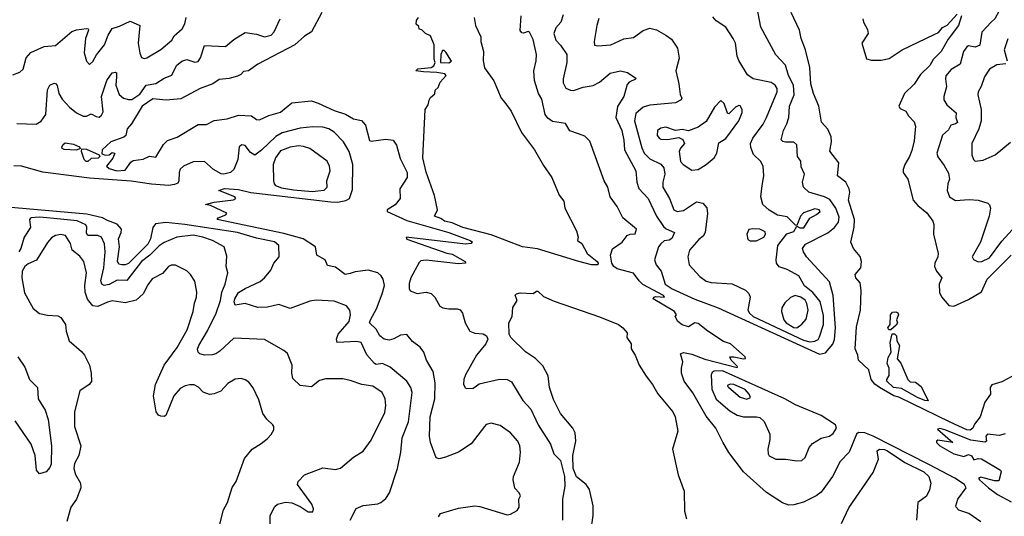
# Model space of a CAD drawing. Extents: x 1552033 to 1694788, y 811965 to 917215.
# Tile 454 of 632: x 1675173 to 1681256, y 832409 to 835481. Entities that reach past the tile are written whole.
import ezdxf

# ---------------------------------------------------------------- set-up
doc = ezdxf.new("R2010")
doc.units = 0

msp = doc.modelspace()

# ---------------------------------------------------------------- linework, layer by layer
at = {"layer": '0CON20XD'}
for points in [[(1678529.7, 835510.3), (1678515.5, 835465), (1678485, 835430.8), (1678472.9, 835395), (1678484.6, 835355), (1678515, 835323.3), (1678553.2, 835265), (1678553.2, 835215), (1678530.4, 835115), (1678530.9, 835090.9), (1678546.6, 835056.6), (1678575, 835044.6), (1678595, 835043.8), (1678655, 835063.3), (1678716.2, 835073.8), (1678755, 835094.4), (1678820.9, 835149.1), (1678885, 835165.4), (1678928.8, 835155), (1678978.8, 835118.8), (1678977.6, 835112.4), (1678939.2, 835095), (1678925, 835080), (1678906.2, 835005), (1678866.9, 834943.1), (1678855.3, 834875), (1678893.6, 834795), (1678905.9, 834735), (1678910, 834675), (1678978.8, 834545), (1678986, 834475), (1678997.3, 834437.3), (1679055.4, 834375), (1679107.3, 834265), (1679151.3, 834201.3), (1679167.1, 834187.1), (1679219.4, 834165), (1679202.7, 834127.3), (1679185, 834116.3), (1679155, 834112.9), (1679134.5, 834095), (1679120.4, 834075), (1679094.4, 833995.6), (1679104.5, 833965), (1679135.9, 833925), (1679161.6, 833845), (1679205, 833815.2), (1679345, 833751.3), (1679488.5, 833698.5), (1680115, 833411.5), (1680150.4, 833419.6), (1680196.8, 833473.2), (1680206.4, 833503.6), (1680213.4, 833575), (1680199.3, 833775), (1680175, 833860), (1680033.9, 834013.9), (1680014.5, 834045), (1680009.4, 834065), (1680028.3, 834091.7), (1680165, 834162.6), (1680206.9, 834195), (1680231.2, 834228.8), (1680235, 834260), (1680215, 834315.5), (1680177.9, 834367.9), (1680145, 834386.1), (1680049.2, 834415), (1680015.3, 834445.3), (1680009.6, 834475), (1680021.4, 834525), (1680001.7, 834571.7), (1679998.8, 834605), (1679977.5, 834635), (1679975, 834707.5), (1679955, 834723.8), (1679905, 834723.8), (1679887.7, 834727.7), (1679877.6, 834737.6), (1679892.5, 834795), (1679913.4, 834836.6), (1679924.6, 834875), (1679928.4, 834945), (1679956.7, 835015), (1679952.7, 835075), (1679923.6, 835135), (1679905, 835200), (1679845, 835262.5), (1679752, 835435), (1679727.1, 835565)], [(1681285, 835583.1), (1681223.5, 835535), (1681197.1, 835485), (1681174.2, 835465)], [(1675130.9, 835139.1), (1675173.2, 835156.8), (1675194, 835175), (1675212.7, 835245), (1675242.6, 835277.4), (1675325, 835315.4), (1675395, 835320.8), (1675495, 835407.1), (1675525, 835418.2), (1675585.7, 835425.7), (1675596.2, 835425), (1675598.6, 835415), (1675579.1, 835365), (1675571.1, 835275), (1675585, 835223.3), (1675605, 835204.2), (1675625, 835221.2), (1675647, 835263), (1675697.5, 835325), (1675719.2, 835385), (1675745, 835427.1), (1675789.4, 835440.6), (1675855, 835472.5), (1675915.8, 835445), (1675905.9, 835335), (1675914.7, 835274.7), (1675926.4, 835246.4), (1675941.1, 835241.1), (1675958.8, 835245), (1676045, 835297.1), (1676112.3, 835355), (1676128.3, 835381.7), (1676177.2, 835425), (1676192.9, 835455), (1676202, 835495)], [(1677039.5, 835525), (1676976.7, 835405), (1676932.2, 835377.8), (1676873.3, 835325), (1676644.1, 835205.9), (1676585.8, 835164.2), (1676555, 835160), (1676538.4, 835141.6), (1676518.3, 835131.7), (1676466.2, 835116.2), (1676405, 835111.5), (1676365.7, 835084.3), (1676288.6, 835055), (1676169, 834991), (1676077.5, 834982.5), (1675995, 834991.4), (1675929.4, 834945), (1675863.4, 834836.6), (1675837.5, 834805), (1675829.2, 834765), (1675817.1, 834755), (1675735.9, 834725), (1675681.6, 834675), (1675681.5, 834651.5), (1675703.5, 834643.5), (1675726.1, 834643.9), (1675745, 834660), (1675760, 834655), (1675747.5, 834625), (1675710, 834575), (1675725, 834560), (1675772.5, 834545), (1675825, 834550), (1675859.6, 834600.4), (1675875, 834610.8), (1675935, 834618), (1675975, 834636.7), (1676015, 834630), (1676061.1, 834708.9), (1676087.2, 834732.8), (1676146.2, 834755), (1676275, 834832.5), (1676326.7, 834833.3), (1676375, 834856.9), (1676455, 834868.1), (1676525, 834889.2), (1676605, 834887.1), (1676635, 834863.1), (1676655, 834860.7), (1676711.7, 834888.3), (1676785, 834907.9), (1676855, 834965.7), (1676975, 834978.5), (1677018, 834965), (1677115, 834918.6), (1677185, 834897.3), (1677235, 834868.5), (1677285, 834857.8), (1677309.1, 834829.1), (1677335, 834732.9), (1677345, 834728.6), (1677435, 834740.8), (1677480, 834735), (1677500, 834705), (1677523.2, 834623.2), (1677566.9, 834535), (1677567.5, 834505), (1677520.8, 834435), (1677523.3, 834375), (1677492, 834335), (1677444.2, 834305), (1677444, 834295), (1677565, 834238.4), (1677824.4, 834165), (1677956.7, 834115), (1677970, 834105), (1677963, 834097), (1677927.3, 834092.7), (1677560, 834135), (1677565, 834123.1), (1677812.7, 834037.3), (1677845, 834031.2), (1677925, 833986.2), (1677927.5, 833975), (1677885, 833970), (1677685, 833993.6), (1677651.6, 833988.4), (1677640.6, 833979.4), (1677589.6, 833885), (1677578.5, 833848.5), (1677578.3, 833818.3), (1677585, 833804), (1677628, 833788), (1677685, 833795.5), (1677715, 833787.8), (1677738.1, 833765), (1677768.6, 833708.6), (1677787.8, 833697.8), (1677825, 833691.8), (1677875, 833693.3), (1677895, 833685.6), (1677909.6, 833665), (1677925.7, 833605), (1677953.5, 833553.5), (1677985, 833541.5), (1678037.2, 833537.2), (1678057.5, 833525), (1678064.4, 833505), (1678052.3, 833475), (1677995.4, 833405), (1677926.9, 833285), (1677917.1, 833255), (1677915.8, 833225.8), (1677925, 833203.8), (1677935, 833198.8), (1677975, 833202.5), (1677994.5, 833215.5), (1678011.1, 833228.9), (1678137.4, 833257.4), (1678185, 833255.6), (1678211.7, 833241.7), (1678282.2, 833125), (1678331.7, 833071.7), (1678375.3, 832975.3), (1678451.5, 832855), (1678472.5, 832795), (1678513.8, 832755), (1678538.4, 832655), (1678540.8, 832595), (1678527.3, 832515), (1678526.5, 832385)], [(1678745, 833963.9), (1678705, 833965.4), (1678627.5, 833985), (1678372.8, 834062.8), (1678278.5, 834075), (1678085, 834149.7), (1677911.4, 834195), (1677845, 834223.3), (1677798, 834235), (1677775, 834250.8), (1677736.7, 834265), (1677753.3, 834305), (1677735.9, 834394.1), (1677685, 834536.7), (1677664.5, 834625.5), (1677677.5, 834925), (1677696.7, 834955), (1677703, 834983), (1677710.7, 834999.3), (1677738.3, 835021.7), (1677740, 835045), (1677758.3, 835061.7), (1677770, 835095), (1677807.5, 835135), (1677800, 835145), (1677750, 835155), (1677667.3, 835157.3), (1677620, 835165), (1677633.4, 835176.6), (1677715, 835184.3), (1677732, 835195), (1677739.2, 835215), (1677734.1, 835235.9), (1677733.8, 835325), (1677711.7, 835381.7), (1677680, 835395), (1677658.3, 835418.3), (1677641.7, 835421.7), (1677638.3, 835438.3), (1677623, 835453), (1677623.6, 835476.4), (1677637.5, 835495)], [(1677981.4, 835495), (1677988, 835445), (1678021.2, 835375), (1678022.5, 835345), (1678037.5, 835285), (1678036.4, 835226.4), (1678045, 835182.5), (1678102.7, 835102.7), (1678146.7, 834995), (1678169.2, 834969.2), (1678208.8, 834915), (1678272.7, 834782.7), (1678352.5, 834675), (1678408.6, 834578.6), (1678461.2, 834505), (1678506.7, 834395), (1678535, 834357.5), (1678541.2, 834315), (1678614, 834175), (1678622.5, 834135), (1678620, 834115), (1678645, 834097.5), (1678678.8, 834035), (1678741.1, 833985), (1678747.7, 833975), (1678745, 833963.9)], [(1681110.8, 832375), (1681036.9, 832426.9), (1680975, 832447.1), (1680958.6, 832465), (1680955.7, 832475), (1680969.1, 832515), (1681020.7, 832585), (1681009.3, 832605), (1680950, 832645), (1680789.6, 832729.6), (1680445, 832905.6), (1680395, 832925.2), (1680355, 832927.1), (1680342.9, 832917.1), (1680297.5, 832805), (1680241.3, 832748.7), (1680195, 832656), (1680125, 832558.1), (1680094.2, 832535), (1680015, 832496.2), (1679955, 832479.4), (1679925, 832478.1), (1679885, 832492.9), (1679787.4, 832557.4), (1679645.3, 832685.3), (1679554.6, 832804.6), (1679517.8, 832867.8), (1679473.3, 832955), (1679415, 833028.9), (1679332.2, 833172.2), (1679278.5, 833245), (1679261.9, 833295), (1679260.8, 833325), (1679270, 833365), (1679255.8, 833415), (1679275, 833423.3), (1679325, 833411.6), (1679405, 833381.1), (1679605, 833330), (1679606.7, 833335), (1679567.5, 833375), (1679560, 833395), (1679584, 833396), (1679645, 833382.5), (1679657.5, 833385), (1679656, 833395), (1679565.4, 833475.4), (1679521.4, 833491.4), (1679425, 833554.2), (1679365, 833601.4), (1679344.5, 833605.5), (1679305, 833581.5), (1679265, 833593.8), (1679239.2, 833615), (1679222.5, 833645), (1679230, 833655), (1679218.8, 833675), (1679087.5, 833755), (1679090, 833765), (1679102.3, 833767.7), (1679156.2, 833763.8), (1679151.2, 833775), (1679023.7, 833843.7), (1679000.5, 833865), (1678965, 833913.5), (1678865, 833939.2), (1678844.6, 833954.6), (1678830.8, 833975), (1678822.6, 834025), (1678835, 834063.6), (1678895.7, 834104.3), (1678925, 834145.6), (1678945, 834154.6), (1678975, 834156.5), (1678983.6, 834185), (1678900, 834255), (1678864.2, 834325), (1678821.4, 834385), (1678805.7, 834445), (1678784.4, 834485), (1678695, 834728.8), (1678665, 834760.8), (1678625, 834774.4), (1678572.6, 834792.6), (1678545, 834839.4), (1678465, 834851.8), (1678435, 834872.5), (1678419.1, 834895), (1678398.6, 834988.6), (1678379.2, 835025), (1678354.4, 835105), (1678348.5, 835165), (1678363.4, 835226.6), (1678365.5, 835264.5), (1678345, 835358.8), (1678323.6, 835403.6), (1678315, 835407.5), (1678285, 835398), (1678275, 835400), (1678265, 835413.3), (1678271.1, 835505)], [(1678751.1, 835488.9), (1678737.8, 835445), (1678721.1, 835345), (1678725, 835323.8), (1678745, 835318), (1678825, 835325.6), (1678905, 835362.9), (1678965, 835370), (1679025, 835412.9), (1679065, 835428.6), (1679107.9, 835417.9), (1679165.7, 835385.7), (1679200.9, 835360.9), (1679237.8, 835305), (1679246.6, 835243.4), (1679225.7, 835165), (1679244.5, 835084.5), (1679252.6, 835017.4), (1679262.9, 834995), (1679259.5, 834985), (1679225, 834966.4), (1679065, 834951.9), (1679025, 834940), (1678980.5, 834899.5), (1678971.2, 834855), (1679017.3, 834687.3), (1679031.9, 834655), (1679065, 834619.7), (1679135, 834587.5), (1679151.8, 834565), (1679159.6, 834525), (1679145.4, 834475), (1679147.1, 834445), (1679186.7, 834375), (1679215, 834305.6), (1679235.4, 834295.4), (1679275, 834301.5), (1679355, 834354.5), (1679394, 834345), (1679417.4, 834317.4), (1679422.4, 834282.4), (1679407.1, 834165), (1679395, 834141.9), (1679368.5, 834121.5), (1679311.5, 834055), (1679301.8, 834015), (1679308.5, 833965), (1679375, 833892.2), (1679415, 833862.7), (1679445, 833855.5), (1679575, 833847.1), (1679657, 833807), (1679677.2, 833787.2), (1679686.5, 833765), (1679671.2, 833685), (1679680.9, 833665), (1679704.7, 833645), (1680015, 833499.6), (1680055, 833489)], [(1680055, 833489), (1680085, 833492.8), (1680105, 833503.8), (1680115, 833518.9), (1680138.7, 833595), (1680138.3, 833651.7), (1680117.6, 833737.6), (1680073.9, 833793.9), (1680022.5, 833835), (1679985.6, 833895.6), (1679915, 833935.2), (1679865, 833952.3), (1679849.1, 833975), (1679846.4, 833995), (1679857.8, 834085), (1679912.8, 834157.2), (1679955, 834171.6), (1679975, 834204), (1679992.6, 834192.6), (1680017.3, 834192.7), (1680055, 834252.5), (1680096.2, 834275), (1680119.2, 834295), (1680111.2, 834305), (1680085, 834310), (1680014.7, 834285.3), (1679996.7, 834265), (1679975, 834207.5), (1679965, 834210.8), (1679915, 834260.9), (1679855, 834271.8), (1679802.8, 834302.8), (1679765, 834337.5), (1679751.5, 834385), (1679760.9, 834455), (1679771.1, 834515), (1679765.5, 834575), (1679748.9, 834605), (1679707.3, 834647.3), (1679689.8, 834689.8), (1679688.8, 834715), (1679702.6, 834747.4), (1679765.6, 834834.4), (1679787.2, 834875), (1679851.8, 835035), (1679852.1, 835055), (1679840.9, 835075), (1679815, 835093.1), (1679705.3, 835115.3), (1679669.1, 835139.1), (1679615, 835228), (1679605.4, 835255), (1679596.2, 835335), (1679581.2, 835365), (1679535, 835434.2), (1679475, 835473.8), (1679455, 835497.5)], [(1681045, 832942.9), (1681024.6, 832945), (1680921.4, 832991.4), (1680605, 833146), (1680574.2, 833155), (1680485, 833205.8), (1680456.5, 833226.5), (1680433, 833255), (1680419.3, 833315), (1680354.7, 833375), (1680351.4, 833405), (1680334.2, 833445), (1680342.1, 833582.1), (1680366.5, 833683.5), (1680371.5, 833805), (1680365, 833853.3), (1680338.8, 833885), (1680335.4, 833905), (1680369.4, 833945), (1680374.2, 833984.2), (1680365, 834016.2), (1680323.8, 834065), (1680308, 834105), (1680327.4, 834197.4), (1680330.6, 834245), (1680293.3, 834365), (1680301.1, 834415), (1680298, 834435), (1680276.1, 834475), (1680224.5, 834515), (1680232.7, 834595), (1680178.2, 834668.2), (1680188.8, 834725), (1680186.6, 834756.6), (1680165, 834804.4), (1680126, 834846), (1680111, 834945), (1680077.3, 835025), (1680061.4, 835085), (1680054.8, 835185), (1680028.6, 835295), (1680000.5, 835365), (1679990.5, 835415), (1679938.7, 835525)], [(1680381.8, 835485), (1680386.2, 835465), (1680411, 835421), (1680415.2, 835395), (1680375.3, 835335), (1680405, 835238.8), (1680435, 835230.8), (1680495, 835231.4), (1680545, 835240.5), (1680624, 835295), (1680821.7, 835388.3), (1680848.9, 835401.1), (1680875, 835432.5), (1680902.7, 835447.3), (1680965, 835514.3)], [(1680991.2, 835505), (1680972.9, 835445), (1680908.9, 835361.1), (1680866.8, 835285), (1680815.9, 835234.1), (1680795, 835198.1), (1680738.7, 835141.3), (1680698.6, 835081.4), (1680638.6, 835025), (1680603.6, 834945), (1680611.8, 834931.8), (1680648, 834915), (1680665, 834886), (1680698.6, 834848.6), (1680707.7, 834822.3), (1680698.6, 834731.4), (1680685, 834672.5), (1680671.2, 834635), (1680640.9, 834585), (1680631.1, 834555), (1680631.8, 834535), (1680659.5, 834495), (1680693.6, 834365), (1680721.3, 834331.3), (1680776.3, 834286.3), (1680814.2, 834235), (1680820.8, 834215), (1680817.5, 834155), (1680848, 834035), (1680846, 834015), (1680826, 833975), (1680824.6, 833955), (1680837.3, 833925), (1680870, 833885), (1680852.5, 833845), (1680855, 833792.5), (1680867, 833767), (1680913.5, 833713.5), (1680945, 833708.5), (1681035, 833750.8), (1681115, 833797.6), (1681150, 833875), (1681297.5, 834025)], [(1675155, 834839.2), (1675274.6, 834835.4), (1675305, 834853.3), (1675333.8, 834895), (1675345, 835047.5), (1675360, 835075), (1675385, 835088.8), (1675395, 835086.2), (1675404.2, 835074.2), (1675415.7, 835024.3), (1675435, 834989.2), (1675480.3, 834940.3), (1675524.4, 834904.4), (1675565, 834884), (1675585, 834884.2), (1675615, 834898), (1675645, 834881.2), (1675665, 834878.8), (1675679.1, 834890.9), (1675688.3, 834911.7), (1675679.1, 835005), (1675710.5, 835105), (1675745, 835152.2), (1675765, 835155.8), (1675771.2, 835151.2), (1675771.9, 835128.1), (1675766.5, 835075), (1675787.9, 835017.9), (1675815, 834995.6), (1675845, 834986.9), (1675865, 834988.1), (1675915, 835019.4), (1675955, 835075.3), (1676015, 835085.5), (1676065, 835118.5), (1676113, 835137), (1676141.8, 835198.2), (1676175, 835224.6), (1676205, 835234.3), (1676255, 835217.1), (1676275, 835222.5), (1676289.5, 835245), (1676315, 835321.2), (1676445, 835315.4), (1676495, 835358.5), (1676565, 835401.1), (1676635, 835391.8), (1676685, 835374.7), (1676726.7, 835385), (1676745.2, 835404.8), (1676783.1, 835485)], [(1681174.2, 835465), (1681117, 835403), (1681105, 835322.2), (1681075, 835310.4), (1681035, 835318.1), (1681025, 835312), (1681004.6, 835285), (1680983.9, 835205), (1680927.2, 835172.8), (1680895.5, 835134.5), (1680892.2, 835115), (1680898.6, 835065), (1680881.9, 835005), (1680881.9, 834985), (1680901.4, 834955), (1680957.8, 834905), (1680955.5, 834875), (1680966.5, 834845), (1680955, 834835.6), (1680925, 834828.9), (1680911.4, 834798.6), (1680875, 834767.1), (1680838.2, 834655), (1680845, 834632), (1680885, 834578), (1680910.8, 834530.8), (1680917.9, 834495), (1680907.5, 834465), (1680903.5, 834425), (1680916.7, 834385), (1680955, 834361.5), (1681038.1, 834368.1), (1681095, 834364.4), (1681153.3, 834345), (1681164, 834335), (1681170, 834315), (1681162.9, 834265), (1681109.4, 834105), (1681058, 834015), (1681065, 833996.7), (1681095, 833983.8), (1681117.5, 833985), (1681165, 834007.5), (1681239.8, 834110.2), (1681327.5, 834205)], [(1681278.3, 835361.7), (1681255.9, 835295), (1681274.6, 835225.4)], [(1677825, 835213.3), (1677840, 835225), (1677805, 835280), (1677795, 835290), (1677785, 835290), (1677773.9, 835266.1), (1677773.3, 835215), (1677825, 835213.3)], [(1681265, 835207.8), (1681209.2, 835200.8), (1681164.4, 835175), (1681133.1, 835126.9), (1681112.8, 835067.2), (1681094.3, 835035), (1681093, 835017), (1681112.3, 834925), (1681113.1, 834855), (1681099.4, 834805), (1681055.5, 834715), (1681054.5, 834645.5), (1681065, 834616.2), (1681075, 834605.8), (1681125, 834611.5), (1681200, 834645), (1681295, 834722.5)], [(1679325, 834549.1), (1679365, 834554.5), (1679414.7, 834585.3), (1679463.4, 834626.6), (1679480.8, 834655), (1679491.3, 834718.7), (1679535, 834746.7), (1679616.2, 834855), (1679636.1, 834906.1), (1679636.1, 834926.1), (1679625, 834947.5), (1679615, 834950), (1679595, 834940), (1679555, 834897.5), (1679545, 834902.5), (1679525, 834963.3), (1679505, 834980), (1679465, 834940), (1679415, 834850.8), (1679363.8, 834815), (1679305, 834794.2), (1679265, 834802.5), (1679225, 834796), (1679164.4, 834815.6), (1679135, 834810), (1679114, 834795), (1679110.6, 834765), (1679125, 834745.8), (1679135, 834741.9), (1679175, 834740.5), (1679245, 834752.9), (1679268.9, 834738.9), (1679279.2, 834715), (1679254.7, 834685.3), (1679247.3, 834665), (1679255, 834604.5), (1679272.9, 834585), (1679325, 834549.1)], [(1677215, 833911.1), (1677184, 833905), (1677125, 833950), (1677075, 833960.2), (1677059.3, 833995), (1677008.5, 834025), (1677000, 834075), (1676924.6, 834125), (1676805, 834157.8), (1676392.5, 834245), (1676400, 834255), (1676447, 834273), (1676452.5, 834285), (1676351.7, 834331.7), (1676321.7, 834338.3), (1676375, 834352), (1676493, 834367), (1676507.5, 834375), (1676502.5, 834385), (1676403.3, 834425), (1676437.6, 834437.6), (1676525, 834431.2), (1676601.7, 834411.7), (1677095, 834353.4), (1677137.1, 834352.9), (1677187.5, 834362.5), (1677210, 834375), (1677229.3, 834430.7), (1677231.1, 834585), (1677209.2, 834665), (1677174, 834725), (1677115.7, 834785), (1677082, 834805), (1677045, 834815.3), (1676985, 834817.3), (1676905, 834810), (1676795, 834781.1), (1676755, 834758.9), (1676666.5, 834673.5), (1676625, 834643.3), (1676599.2, 834659.2), (1676565, 834702), (1676545, 834705.8), (1676528, 834695), (1676521.1, 834615), (1676495.3, 834554.7), (1676475, 834535.6), (1676435, 834525.6), (1676417.4, 834527.4), (1676371.2, 834555), (1676315, 834604.2), (1676245, 834600.6), (1676185, 834574.4), (1676165, 834555.7), (1676158.2, 834535), (1676156.8, 834485), (1676149.6, 834470.4), (1676129.2, 834460.8), (1676095, 834455.6), (1675987.5, 834462.5), (1675861.3, 834481.3), (1675605, 834500.6), (1675315, 834538.2), (1675185, 834575.2), (1675136.5, 834576.5)], [(1675525, 834674.7), (1675447.5, 834677.5), (1675436.4, 834685), (1675433.9, 834695), (1675440.6, 834709.4), (1675455, 834718.5), (1675505, 834711.6), (1675543.3, 834695), (1675546.7, 834683.3), (1675525, 834674.7)], [(1676982, 834418), (1677015, 834422.9), (1677055, 834425.8), (1677071.9, 834445), (1677070, 834485), (1677090.5, 834545), (1677087.5, 834575), (1677072.9, 834605), (1676965, 834683.8), (1676927.1, 834697.1), (1676895, 834700.5), (1676845, 834693.3), (1676785, 834669.1), (1676754, 834626), (1676739.7, 834585), (1676740.9, 834485), (1676744.5, 834465), (1676752.9, 834455), (1676791.4, 834441.4), (1676865, 834427.9), (1676982, 834418)], [(1675595, 834603.1), (1675583.3, 834603.3), (1675570.8, 834615), (1675555.4, 834665), (1675557.7, 834682.3), (1675585, 834679.3), (1675664.2, 834644.2), (1675667.5, 834635), (1675658.8, 834625), (1675615, 834621.5), (1675595, 834603.1)], [(1677005, 833746.6), (1676965, 833739.5), (1676845, 833694.6), (1676775, 833718.8), (1676705, 833703.1), (1676645, 833700.9), (1676565, 833724.4), (1676505, 833714.2), (1676498.8, 833735), (1676502.5, 833755), (1676525, 833793.8), (1676565, 833819.1), (1676658.1, 833861.9), (1676686.4, 833885), (1676725, 833930.8), (1676742.9, 833975), (1676775.4, 834014.6), (1676774.3, 834085), (1676746.2, 834106.2), (1676635, 834130.5), (1676517.8, 834165), (1676194, 834214), (1676075, 834226.2), (1676011.6, 834218.4), (1675994.7, 834195), (1675981.7, 834125), (1675965, 834092.5), (1675845, 833973.3), (1675825, 833964.3), (1675804.3, 833964.3), (1675785, 833969.2), (1675776.4, 833986.4), (1675788.9, 834075), (1675784.2, 834125), (1675800.6, 834165), (1675802.4, 834185), (1675775, 834217.1), (1675715, 834238.3), (1675685, 834256.2), (1675587.5, 834277.5), (1675095, 834321.9)], [(1677215, 833250), (1677169.1, 833259.1), (1677065, 833260.5), (1677025, 833248.5), (1676975, 833210), (1676905, 833217.5), (1676861.3, 833261.3), (1676854.3, 833295), (1676856.9, 833345), (1676826.8, 833416.8), (1676805.5, 833435.5), (1676685, 833503.1), (1676495, 833511.4), (1676410.2, 833429.8), (1676385, 833414.4), (1676362.6, 833407.4), (1676315.5, 833405.5), (1676286.7, 833415), (1676276, 833425), (1676272.4, 833442.4), (1676279.6, 833465), (1676333.8, 833556.2), (1676387.7, 833665), (1676413.9, 833745), (1676421.6, 833795), (1676441.9, 833845), (1676458.5, 833915), (1676449.5, 833955), (1676452.5, 834017.5), (1676436.9, 834075), (1676365, 834114.6), (1676305, 834135.9), (1676245, 834148.2), (1676144.8, 834135.2), (1676065, 834103.2), (1676035, 834082.5), (1675976.5, 834023.5), (1675926.1, 833985), (1675835, 833867.2), (1675775, 833870.4), (1675725, 833843.4), (1675695, 833836.1), (1675680, 833845), (1675674.7, 833864.7), (1675692.5, 833945), (1675702, 834045), (1675696.2, 834095), (1675678.8, 834135), (1675656.7, 834146.7), (1675595, 834145.7), (1675585, 834160.8), (1675587.4, 834197.4), (1675582.6, 834212.6), (1675527.7, 834237.7), (1675363.8, 834253.8), (1675295, 834259.7), (1675241.9, 834255), (1675234.6, 834245), (1675240, 834195), (1675200, 834135), (1675181.1, 834065), (1675168.2, 834045)], [(1676406.3, 832343.7), (1676431.7, 832448.3), (1676456, 832495), (1676485, 832587.5), (1676510, 832625), (1676562.6, 832767.4), (1676608.8, 832825), (1676665, 832858.8), (1676700.9, 832889.1), (1676726.2, 832915), (1676743.8, 832945), (1676743.3, 832965), (1676736.7, 832975), (1676699.7, 833009.7), (1676675, 833046), (1676650.2, 833130.2), (1676614.7, 833204.7), (1676588.2, 833238.2), (1676565, 833254.2), (1676542.3, 833262.3), (1676505, 833257.1), (1676459.7, 833230.3), (1676415, 833183.8), (1676375, 833167.5), (1676345, 833163.3), (1676307, 833177), (1676277.3, 833207.3), (1676251.4, 833221.4), (1676225, 833223.3), (1676195, 833216.7), (1676165, 833199.1), (1676125, 833153.5), (1676075, 833032), (1676065, 833026), (1676045, 833028), (1676031.2, 833035), (1676016, 833055), (1675999.6, 833155), (1676011.5, 833225), (1676065, 833343.6), (1676146.6, 833453.4), (1676208.1, 833561.9), (1676245, 833676.7), (1676252.3, 833727.7), (1676265.3, 833765), (1676266.8, 833795), (1676254.4, 833864.4), (1676229.2, 833905), (1676205, 833926.9), (1676135, 833962.9), (1676107.9, 833962.1), (1676092, 833955), (1676055, 833911.4), (1675991.2, 833878.8), (1675965, 833840.8), (1675935, 833785.7), (1675893, 833747), (1675825, 833730), (1675745, 833740.9), (1675715, 833733.8), (1675655, 833706.5), (1675625, 833710.8), (1675592.2, 833752.2), (1675577.8, 833795), (1675576.2, 833836.2), (1675585.4, 833915), (1675569.1, 833985), (1675545, 834018.9), (1675496.2, 834055), (1675486, 834096), (1675455.4, 834145.4), (1675425, 834152.5), (1675394.6, 834145.4), (1675369.3, 834130.7), (1675345, 834101.9), (1675276.2, 833993.8), (1675225, 833970.9), (1675204.5, 833955), (1675188.7, 833925), (1675185.3, 833885), (1675202.3, 833792.3), (1675257.1, 833695), (1675295, 833663.6), (1675345, 833652.5), (1675408.7, 833648.7), (1675427.9, 833637.9), (1675455.8, 833595), (1675459.2, 833555), (1675478.8, 833495), (1675555, 833428), (1675572.5, 833405), (1675604.4, 833344.4), (1675615.6, 833295), (1675617, 833243), (1675602.5, 833225), (1675545.4, 833184.6), (1675510.9, 833055), (1675512.3, 832965), (1675551.2, 832845), (1675537.5, 832785), (1675512.2, 832735), (1675508.2, 832705), (1675518.3, 832668.3), (1675548.6, 832615), (1675550, 832585), (1675523.1, 832515), (1675488.6, 832465), (1675465, 832376.2)], [(1679685, 834112.9), (1679725, 834113.9), (1679769.5, 834135), (1679781.5, 834155), (1679778.3, 834168.3), (1679745, 834185.3), (1679702, 834188), (1679677.8, 834182.2), (1679664.3, 834155), (1679671.9, 834121.9), (1679685, 834112.9)], [(1677760, 832405), (1677773.1, 832426.9), (1677885, 832460), (1677985, 832473.6), (1678015, 832470.5), (1678185, 832418.6), (1678205, 832422), (1678246.7, 832445), (1678258, 832465), (1678257.5, 832515), (1678266.7, 832535), (1678258.8, 832555), (1678232.3, 832582.3), (1678221.9, 832635), (1678224.4, 832655.6), (1678261.1, 832745), (1678267.1, 832805), (1678262.7, 832845), (1678249.6, 832875), (1678205.3, 832925.3), (1678140.9, 832970.9), (1678085, 832986), (1678055, 832976.2), (1678043.8, 832965), (1677962, 832858), (1677883.6, 832806.4), (1677804.6, 832775.4), (1677765, 832764.4), (1677745, 832770), (1677710, 832865), (1677704.2, 832905), (1677709, 833025), (1677738.2, 833135), (1677740, 833235), (1677727.5, 833305), (1677686.5, 833375), (1677670.6, 833425), (1677647.1, 833455), (1677600.7, 833490.7), (1677565, 833534), (1677525, 833530), (1677485, 833507.5), (1677455, 833499.5), (1677425, 833505.6), (1677397.1, 833525), (1677375.8, 833565.8), (1677334.4, 833605), (1677339.5, 833625), (1677377.9, 833692.1), (1677413.2, 833785), (1677426.4, 833836.4), (1677417.8, 833875), (1677406.1, 833896.1), (1677385.4, 833915.4), (1677325, 833932.3), (1677245, 833921.4), (1677215, 833911.1)], [(1678700.6, 832315), (1678716.4, 832413.6), (1678715.4, 832475), (1678692.4, 832575), (1678673.7, 832605), (1678613.4, 832653.4), (1678591.6, 832705), (1678590.3, 832785), (1678608.9, 832875), (1678603.9, 832925), (1678589.6, 832955), (1678514.5, 833045), (1678471.5, 833131.5), (1678446.2, 833205), (1678438.3, 833278.3), (1678405, 833340), (1678360, 833385), (1678297.4, 833427.4), (1678208, 833515), (1678197.5, 833535), (1678195.7, 833605), (1678215.6, 833645), (1678219.7, 833700.3), (1678246.2, 833745), (1678233.6, 833776.4), (1678242.5, 833785), (1678265, 833790.8), (1678345, 833787), (1678365, 833801.9), (1678375, 833801.5), (1678409.2, 833769.2), (1678475, 833740), (1678755, 833643.9), (1678872.2, 833595), (1678900, 833575), (1678925.7, 833545), (1678924.4, 833515), (1678950.8, 833475), (1678950.8, 833445), (1678975, 833406.2), (1678999.5, 833345), (1679043.8, 833275), (1679082.7, 833225), (1679116.1, 833166.1), (1679207.5, 833055), (1679222, 833025), (1679240, 832935), (1679205.8, 832825), (1679240.8, 832665), (1679277.5, 832565), (1679281.2, 832441.2), (1679293.1, 832393.1)], [(1677215.4, 832385), (1677252.3, 832457.7), (1677295, 832476.2), (1677385, 832486), (1677405, 832494.2), (1677435, 832520), (1677457.1, 832555), (1677506.4, 832705), (1677527.9, 832805), (1677535.5, 832895), (1677575.9, 832994.1), (1677596.8, 833175), (1677590.4, 833205), (1677564.2, 833244.2), (1677462.6, 833332.6), (1677415, 833353.9), (1677375, 833348.7), (1677365, 833353.9), (1677318.6, 833408.6), (1677283.2, 833483.2), (1677255, 833490.5), (1677134.5, 833484.5), (1677130.5, 833505), (1677141.2, 833535), (1677207.5, 833615), (1677216.9, 833655), (1677213.3, 833685), (1677192, 833712), (1677115, 833738.9), (1677005, 833746.6)], [(1679975, 833574.7), (1680005, 833596.7), (1680032.2, 833627.8), (1680044.7, 833684.7), (1680035.9, 833725), (1680025, 833745.4), (1679999.4, 833765), (1679964.6, 833775.4), (1679935, 833762.2), (1679899.6, 833730.4), (1679881.7, 833698.3), (1679879.4, 833675), (1679894.2, 833625), (1679908.1, 833605), (1679955, 833577.2), (1679975, 833574.7)], [(1680542.2, 833562.2), (1680536, 833575), (1680550, 833595), (1680553.6, 833655), (1680565, 833672.7), (1680585, 833674.6), (1680597.6, 833667.6), (1680602.9, 833655), (1680590.9, 833625), (1680595.7, 833605), (1680588.4, 833591.6), (1680555, 833562.5), (1680542.2, 833562.2)], [(1680785, 833124), (1680765, 833124.7), (1680720.6, 833145), (1680620.6, 833200.6), (1680570.6, 833205), (1680530, 833245), (1680529.4, 833255), (1680545, 833280), (1680544.4, 833325), (1680531.6, 833355), (1680539.2, 833390.8), (1680556.5, 833423.5), (1680550.9, 833485), (1680562.9, 833537.1), (1680577.3, 833537.3), (1680589.5, 833525), (1680592.9, 833495), (1680608.2, 833465), (1680595, 833382.5), (1680617, 833357), (1680660, 833255), (1680675, 833240), (1680708.3, 833238.3), (1680743, 833213), (1680785, 833124)], [(1675162.5, 833395), (1675205, 833331.2), (1675234.4, 833255), (1675282.2, 833205), (1675286.7, 833135), (1675330, 833065), (1675348.8, 833008.8), (1675369, 832845), (1675367.5, 832732.5), (1675358.9, 832711.1), (1675335.8, 832685), (1675295, 832672.5), (1675276.9, 832695), (1675269.3, 832785), (1675244.2, 832855), (1675145, 833000.7)], [(1679975, 832752.5), (1680005, 832753.8), (1680025, 832773.3), (1680050, 832835), (1680070.7, 832859.3), (1680125, 832892.5), (1680175, 832905.4), (1680199.2, 832920.8), (1680220, 832955), (1680214, 832975), (1680125, 833031.8), (1679965, 833098.9), (1679900.4, 833135), (1679515, 833309.9), (1679463.9, 833306.1), (1679451.7, 833298.3), (1679445.8, 833285), (1679449.6, 833195), (1679475, 833134.7), (1679560.7, 833060.7), (1679605, 833034.1), (1679645, 833024.7), (1679725, 833025.5), (1679745, 833020.6), (1679772.5, 832995), (1679806.5, 832916.5), (1679808.1, 832885), (1679794.4, 832824.4), (1679797.1, 832795), (1679803.9, 832783.9), (1679845, 832762.5), (1679905, 832763.3), (1679975, 832752.5)], [(1681425, 833339.6), (1681240, 833240), (1681178.6, 833221.4), (1681169.6, 833205), (1681170, 833165), (1681135.7, 833114.3), (1681106.5, 833025), (1681071.6, 832978.4), (1681061.2, 832955), (1681045, 832942.9)], [(1676719.1, 832300.9), (1676720.9, 832415), (1676749.3, 832470.7), (1676765, 832484.3), (1676815, 832497.1), (1676855, 832492.5), (1676905, 832470), (1676955, 832436.2), (1676983.3, 832436.7), (1676988.8, 832455), (1676978.8, 832485), (1676888.8, 832605), (1676893.8, 832625), (1676933.3, 832665), (1677045, 832710), (1677125, 832698), (1677155, 832706.2), (1677235, 832776), (1677295, 832812), (1677345, 832880), (1677428, 833052), (1677435.4, 833095.4), (1677431.1, 833135), (1677411.9, 833175), (1677355, 833214.6), (1677287.5, 833225), (1677215, 833250)], [(1679665, 833134.7), (1679687.1, 833145), (1679678.9, 833165), (1679655, 833194.3), (1679585, 833225.2), (1679565, 833227.5), (1679548.9, 833221.1), (1679545.7, 833215), (1679553.1, 833205), (1679625, 833146.4), (1679665, 833134.7)], [(1681261.1, 832918.9), (1681225, 832909.1), (1681153, 832917), (1681142.1, 832905), (1681145.6, 832874.4), (1681135, 832868.6), (1681049.9, 832879.9), (1680887.5, 832945), (1680857.5, 832952.5), (1680842.5, 832947.5), (1680937.5, 832865), (1680845, 832880), (1680836.2, 832875), (1680837.1, 832865), (1680858.6, 832845), (1680945, 832796.2), (1681005, 832780), (1681035, 832792.5), (1681053, 832783), (1681068.3, 832758.3), (1681094.1, 832765.9), (1681115, 832763.8), (1681232.2, 832695), (1681235.6, 832685), (1681222, 832628), (1681195, 832629.5), (1681111.2, 832651.2), (1681097.5, 832645), (1681102.5, 832635), (1681158, 832585), (1681214, 832545), (1681298.3, 832498.3)], [(1680250.5, 832365), (1680295, 832462), (1680445, 832680), (1680478.1, 832761.9), (1680470, 832815), (1680485.2, 832824.8), (1680515, 832823), (1680534.8, 832815), (1680641.7, 832741.7), (1680758.1, 832685), (1680789.2, 832655), (1680802, 832615), (1680793.8, 832573.8), (1680775, 832534.4), (1680721.4, 832495), (1680714, 832386)]]:
    msp.add_lwpolyline(points, dxfattribs=at)

doc.saveas('drawing.dxf')
